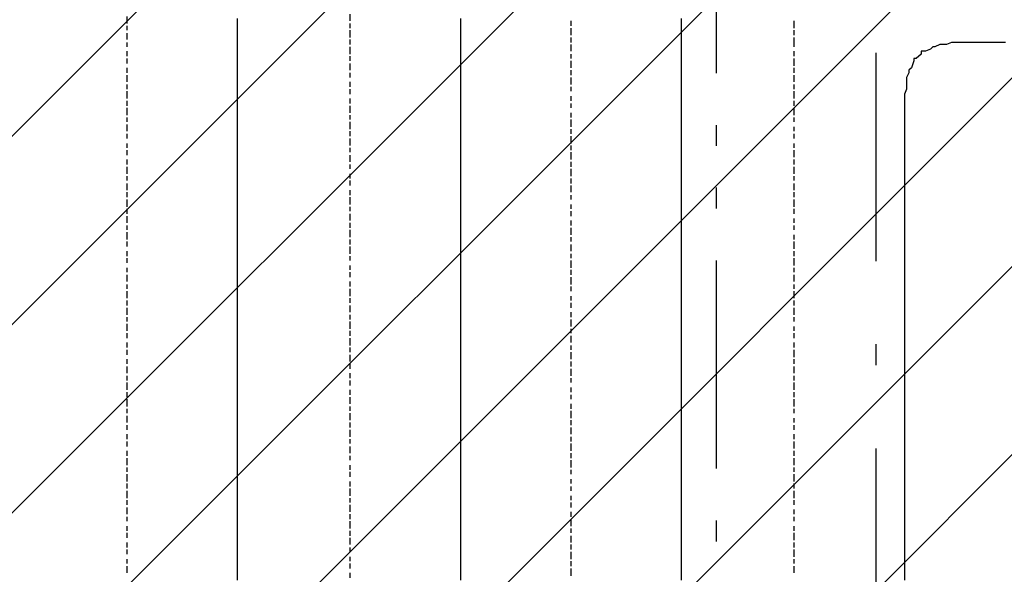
# Model space of a CAD drawing. Extents: x 997 to 109698, y 921 to 94021.
# Tile 560 of 656: x 20443 to 22217, y 54844 to 55844. Entities that reach past the tile are written whole.
import ezdxf

# ---------------------------------------------------------------- set-up
doc = ezdxf.new("R2010")
doc.units = 0
doc.header["$MEASUREMENT"] = 0
for name, color, linetype in [('12', 7, 'CONTINUOUS'), ('28', 7, 'CONTINUOUS'), ('40', 7, 'CONTINUOUS')]:
    doc.layers.add(name, color=color, linetype=linetype)

msp = doc.modelspace()

# ---------------------------------------------------------------- linework, layer by layer
at = {"layer": '12', "color": 1}
for p, q in [((20635.630503, 55849.563401), (20635.630503, 55836.563401)), ((21037.630503, 55853.563401), (21037.630503, 55841.563401)), ((20635.630503, 55832.563401), (20635.630503, 55824.563401)), ((21037.630503, 55836.563401), (21037.630503, 55828.563401)), ((21435.630503, 55841.563401), (21435.630503, 55832.563401)), ((21435.630503, 55828.563401), (21435.630503, 55815.563401)), ((21837.630503, 55841.563401), (21837.630503, 55828.563401)), ((20635.630503, 55819.563401), (20635.630503, 55807.563401)), ((21037.630503, 55824.563401), (21037.630503, 55811.563401)), ((21435.630503, 55811.563401), (21435.630503, 55802.563401)), ((21837.630503, 55824.563401), (21837.630503, 55815.563401)), ((21837.630503, 55811.563401), (21837.630503, 55802.563401)), ((20635.630503, 55802.563401), (20635.630503, 55794.563401)), ((21037.630503, 55807.563401), (21037.630503, 55798.563401)), ((21037.630503, 55794.563401), (21037.630503, 55781.563401)), ((21435.630503, 55798.563401), (21435.630503, 55786.563401)), ((21837.630503, 55802.563401), (21837.630503, 55794.563401)), ((20635.630503, 55786.563401), (20635.630503, 55777.563401)), ((21037.630503, 55777.563401), (21037.630503, 55769.563401)), ((21435.630503, 55781.563401), (21435.630503, 55773.563401)), ((21837.630503, 55786.563401), (21837.630503, 55777.563401)), ((20635.630503, 55773.563401), (20635.630503, 55764.563401)), ((21037.630503, 55764.563401), (21037.630503, 55752.563401)), ((21435.630503, 55769.563401), (21435.630503, 55756.563401)), ((21837.630503, 55773.563401), (21837.630503, 55760.563401)), ((20635.630503, 55756.563401), (20635.630503, 55747.563401)), ((20635.630503, 55743.563401), (20635.630503, 55731.563401)), ((21037.630503, 55747.563401), (21037.630503, 55739.563401)), ((21435.630503, 55752.563401), (21435.630503, 55743.563401)), ((21435.630503, 55739.563401), (21435.630503, 55726.563401)), ((21837.630503, 55756.563401), (21837.630503, 55747.563401)), ((21837.630503, 55743.563401), (21837.630503, 55731.563401)), ((20635.630503, 55726.563401), (20635.630503, 55718.563401)), ((21037.630503, 55731.563401), (21037.630503, 55722.563401)), ((21435.630503, 55722.563401), (21435.630503, 55714.563401)), ((21837.630503, 55726.563401), (21837.630503, 55718.563401)), ((20635.630503, 55714.563401), (20635.630503, 55701.563401)), ((21037.630503, 55718.563401), (21037.630503, 55709.563401)), ((21435.630503, 55705.563401), (21435.630503, 55697.563401)), ((21837.630503, 55714.563401), (21837.630503, 55701.563401)), ((20635.630503, 55697.563401), (20635.630503, 55688.563401)), ((21037.630503, 55701.563401), (21037.630503, 55692.563401)), ((21037.630503, 55688.563401), (21037.630503, 55675.563401)), ((21435.630503, 55692.563401), (21435.630503, 55684.563401)), ((21837.630503, 55697.563401), (21837.630503, 55688.563401)), ((20635.630503, 55684.563401), (20635.630503, 55671.563401)), ((21037.630503, 55671.563401), (21037.630503, 55663.563401)), ((21435.630503, 55675.563401), (21435.630503, 55667.563401)), ((21837.630503, 55684.563401), (21837.630503, 55671.563401)), ((20635.630503, 55667.563401), (20635.630503, 55659.563401)), ((20635.630503, 55654.563401), (20635.630503, 55642.563401)), ((21037.630503, 55659.563401), (21037.630503, 55646.563401)), ((21435.630503, 55663.563401), (21435.630503, 55650.563401)), ((21837.630503, 55667.563401), (21837.630503, 55659.563401)), ((21837.630503, 55650.563401), (21837.630503, 55642.563401)), ((20635.630503, 55637.563401), (20635.630503, 55629.563401)), ((21037.630503, 55642.563401), (21037.630503, 55633.563401)), ((21435.630503, 55646.563401), (21435.630503, 55637.563401)), ((21435.630503, 55633.563401), (21435.630503, 55620.563401)), ((21837.630503, 55637.563401), (21837.630503, 55629.563401)), ((20635.630503, 55620.563401), (20635.630503, 55612.563401)), ((21037.630503, 55629.563401), (21037.630503, 55616.563401)), ((21435.630503, 55616.563401), (21435.630503, 55608.563401)), ((21837.630503, 55620.563401), (21837.630503, 55612.563401)), ((20635.630503, 55608.563401), (20635.630503, 55599.563401)), ((21037.630503, 55612.563401), (21037.630503, 55604.563401)), ((21037.630503, 55599.563401), (21037.630503, 55587.563401)), ((21435.630503, 55604.563401), (21435.630503, 55591.563401)), ((21837.630503, 55608.563401), (21837.630503, 55595.563401)), ((20635.630503, 55591.563401), (20635.630503, 55582.563401)), ((21037.630503, 55582.563401), (21037.630503, 55574.563401)), ((21435.630503, 55587.563401), (21435.630503, 55578.563401)), ((21837.630503, 55591.563401), (21837.630503, 55582.563401)), ((20635.630503, 55578.563401), (20635.630503, 55565.563401)), ((21037.630503, 55565.563401), (21037.630503, 55557.563401)), ((21435.630503, 55574.563401), (21435.630503, 55561.563401)), ((21837.630503, 55578.563401), (21837.630503, 55565.563401)), ((20635.630503, 55561.563401), (20635.630503, 55553.563401)), ((20635.630503, 55548.563401), (20635.630503, 55536.563401)), ((21037.630503, 55553.563401), (21037.630503, 55544.563401)), ((21435.630503, 55557.563401), (21435.630503, 55548.563401)), ((21435.630503, 55544.563401), (21435.630503, 55532.563401)), ((21837.630503, 55561.563401), (21837.630503, 55553.563401)), ((21837.630503, 55548.563401), (21837.630503, 55536.563401)), ((20635.630503, 55532.563401), (20635.630503, 55523.563401)), ((21037.630503, 55536.563401), (21037.630503, 55527.563401)), ((21435.630503, 55527.563401), (21435.630503, 55519.563401)), ((21837.630503, 55532.563401), (21837.630503, 55523.563401)), ((20635.630503, 55519.563401), (20635.630503, 55506.563401)), ((21037.630503, 55523.563401), (21037.630503, 55510.563401)), ((21435.630503, 55510.563401), (21435.630503, 55502.563401)), ((21837.630503, 55519.563401), (21837.630503, 55506.563401)), ((20635.630503, 55502.563401), (20635.630503, 55493.563401)), ((21037.630503, 55506.563401), (21037.630503, 55498.563401)), ((21037.630503, 55493.563401), (21037.630503, 55481.563401)), ((21435.630503, 55498.563401), (21435.630503, 55489.563401)), ((21837.630503, 55502.563401), (21837.630503, 55493.563401)), ((20635.630503, 55489.563401), (20635.630503, 55477.563401)), ((21037.630503, 55477.563401), (21037.630503, 55468.563401)), ((21435.630503, 55481.563401), (21435.630503, 55472.563401)), ((21837.630503, 55485.563401), (21837.630503, 55477.563401)), ((20635.630503, 55472.563401), (20635.630503, 55464.563401)), ((20635.630503, 55460.563401), (20635.630503, 55447.563401)), ((21037.630503, 55464.563401), (21037.630503, 55451.563401)), ((21435.630503, 55468.563401), (21435.630503, 55455.563401)), ((21837.630503, 55472.563401), (21837.630503, 55464.563401)), ((21837.630503, 55455.563401), (21837.630503, 55447.563401)), ((20635.630503, 55443.563401), (20635.630503, 55434.563401)), ((21037.630503, 55447.563401), (21037.630503, 55438.563401)), ((21435.630503, 55451.563401), (21435.630503, 55443.563401)), ((21435.630503, 55438.563401), (21435.630503, 55426.563401)), ((21837.630503, 55443.563401), (21837.630503, 55430.563401)), ((20635.630503, 55426.563401), (20635.630503, 55417.563401)), ((21037.630503, 55434.563401), (21037.630503, 55421.563401)), ((21435.630503, 55421.563401), (21435.630503, 55413.563401)), ((21837.630503, 55426.563401), (21837.630503, 55417.563401)), ((20635.630503, 55413.563401), (20635.630503, 55405.563401)), ((21037.630503, 55417.563401), (21037.630503, 55409.563401)), ((21435.630503, 55409.563401), (21435.630503, 55396.563401)), ((21837.630503, 55413.563401), (21837.630503, 55400.563401)), ((20635.630503, 55396.563401), (20635.630503, 55388.563401)), ((21037.630503, 55400.563401), (21037.630503, 55392.563401)), ((21037.630503, 55388.563401), (21037.630503, 55379.563401)), ((21435.630503, 55392.563401), (21435.630503, 55383.563401)), ((21837.630503, 55396.563401), (21837.630503, 55388.563401)), ((20635.630503, 55383.563401), (20635.630503, 55371.563401)), ((20635.630503, 55366.563401), (20635.630503, 55358.563401)), ((21037.630503, 55371.563401), (21037.630503, 55362.563401)), ((21435.630503, 55379.563401), (21435.630503, 55366.563401)), ((21837.630503, 55383.563401), (21837.630503, 55371.563401)), ((21837.630503, 55366.563401), (21837.630503, 55358.563401)), ((20635.630503, 55354.563401), (20635.630503, 55341.563401)), ((21037.630503, 55358.563401), (21037.630503, 55345.563401)), ((21435.630503, 55362.563401), (21435.630503, 55354.563401)), ((21837.630503, 55354.563401), (21837.630503, 55341.563401)), ((20635.630503, 55337.563401), (20635.630503, 55328.563401)), ((21037.630503, 55341.563401), (21037.630503, 55333.563401)), ((21435.630503, 55345.563401), (21435.630503, 55337.563401)), ((21435.630503, 55333.563401), (21435.630503, 55324.563401)), ((21837.630503, 55337.563401), (21837.630503, 55328.563401)), ((20635.630503, 55324.563401), (20635.630503, 55311.563401)), ((21037.630503, 55328.563401), (21037.630503, 55316.563401)), ((21435.630503, 55316.563401), (21435.630503, 55307.563401)), ((21837.630503, 55324.563401), (21837.630503, 55311.563401)), ((20635.630503, 55307.563401), (20635.630503, 55299.563401)), ((21037.630503, 55311.563401), (21037.630503, 55303.563401)), ((21037.630503, 55299.563401), (21037.630503, 55286.563401)), ((21435.630503, 55303.563401), (21435.630503, 55290.563401)), ((21837.630503, 55307.563401), (21837.630503, 55299.563401)), ((20635.630503, 55295.563401), (20635.630503, 55282.563401)), ((20635.630503, 55278.563401), (20635.630503, 55269.563401)), ((21037.630503, 55282.563401), (21037.630503, 55273.563401)), ((21435.630503, 55286.563401), (21435.630503, 55278.563401)), ((21837.630503, 55290.563401), (21837.630503, 55282.563401)), ((21837.630503, 55278.563401), (21837.630503, 55269.563401)), ((20635.630503, 55261.563401), (20635.630503, 55252.563401)), ((21037.630503, 55269.563401), (21037.630503, 55256.563401)), ((21435.630503, 55273.563401), (21435.630503, 55261.563401)), ((21837.630503, 55261.563401), (21837.630503, 55252.563401)), ((20635.630503, 55248.563401), (20635.630503, 55239.563401)), ((21037.630503, 55252.563401), (21037.630503, 55244.563401)), ((21435.630503, 55256.563401), (21435.630503, 55248.563401)), ((21435.630503, 55244.563401), (21435.630503, 55231.563401)), ((21837.630503, 55248.563401), (21837.630503, 55235.563401)), ((20635.630503, 55231.563401), (20635.630503, 55223.563401)), ((21037.630503, 55239.563401), (21037.630503, 55227.563401)), ((21435.630503, 55227.563401), (21435.630503, 55218.563401)), ((21837.630503, 55231.563401), (21837.630503, 55223.563401)), ((20635.630503, 55218.563401), (20635.630503, 55206.563401)), ((21037.630503, 55223.563401), (21037.630503, 55214.563401)), ((21435.630503, 55214.563401), (21435.630503, 55201.563401)), ((21837.630503, 55218.563401), (21837.630503, 55206.563401)), ((20635.630503, 55201.563401), (20635.630503, 55193.563401)), ((20635.630503, 55189.563401), (20635.630503, 55176.563401)), ((21037.630503, 55206.563401), (21037.630503, 55197.563401)), ((21037.630503, 55193.563401), (21037.630503, 55184.563401)), ((21435.630503, 55197.563401), (21435.630503, 55189.563401)), ((21837.630503, 55201.563401), (21837.630503, 55193.563401)), ((21837.630503, 55189.563401), (21837.630503, 55176.563401)), ((20635.630503, 55172.563401), (20635.630503, 55163.563401)), ((21037.630503, 55176.563401), (21037.630503, 55167.563401)), ((21435.630503, 55180.563401), (21435.630503, 55172.563401)), ((21837.630503, 55172.563401), (21837.630503, 55163.563401)), ((20635.630503, 55159.563401), (20635.630503, 55146.563401)), ((21037.630503, 55163.563401), (21037.630503, 55151.563401)), ((21435.630503, 55167.563401), (21435.630503, 55159.563401)), ((21837.630503, 55159.563401), (21837.630503, 55146.563401)), ((20635.630503, 55142.563401), (20635.630503, 55134.563401)), ((21037.630503, 55146.563401), (21037.630503, 55138.563401)), ((21435.630503, 55151.563401), (21435.630503, 55142.563401)), ((21435.630503, 55138.563401), (21435.630503, 55125.563401)), ((21837.630503, 55142.563401), (21837.630503, 55134.563401)), ((20635.630503, 55129.563401), (20635.630503, 55117.563401)), ((21037.630503, 55134.563401), (21037.630503, 55121.563401)), ((21435.630503, 55121.563401), (21435.630503, 55112.563401)), ((21837.630503, 55125.563401), (21837.630503, 55117.563401)), ((20635.630503, 55112.563401), (20635.630503, 55104.563401)), ((21037.630503, 55117.563401), (21037.630503, 55108.563401)), ((21037.630503, 55104.563401), (21037.630503, 55091.563401)), ((21435.630503, 55108.563401), (21435.630503, 55096.563401)), ((21837.630503, 55112.563401), (21837.630503, 55104.563401)), ((20635.630503, 55096.563401), (20635.630503, 55087.563401)), ((20635.630503, 55083.563401), (20635.630503, 55074.563401)), ((21037.630503, 55087.563401), (21037.630503, 55079.563401)), ((21435.630503, 55091.563401), (21435.630503, 55083.563401)), ((21837.630503, 55096.563401), (21837.630503, 55087.563401)), ((21837.630503, 55083.563401), (21837.630503, 55070.563401)), ((20635.630503, 55066.563401), (20635.630503, 55057.563401)), ((21037.630503, 55074.563401), (21037.630503, 55062.563401)), ((21435.630503, 55079.563401), (21435.630503, 55066.563401)), ((21837.630503, 55066.563401), (21837.630503, 55057.563401)), ((20635.630503, 55053.563401), (20635.630503, 55040.563401)), ((21037.630503, 55057.563401), (21037.630503, 55049.563401)), ((21435.630503, 55062.563401), (21435.630503, 55053.563401)), ((21435.630503, 55049.563401), (21435.630503, 55036.563401)), ((21837.630503, 55053.563401), (21837.630503, 55040.563401)), ((20635.630503, 55036.563401), (20635.630503, 55028.563401)), ((21037.630503, 55040.563401), (21037.630503, 55032.563401)), ((21435.630503, 55032.563401), (21435.630503, 55024.563401)), ((21837.630503, 55036.563401), (21837.630503, 55028.563401)), ((20635.630503, 55024.563401), (20635.630503, 55011.563401)), ((21037.630503, 55028.563401), (21037.630503, 55019.563401)), ((21435.630503, 55015.563401), (21435.630503, 55007.563401)), ((21837.630503, 55024.563401), (21837.630503, 55011.563401)), ((20635.630503, 55007.563401), (20635.630503, 54998.563401)), ((20635.630503, 54994.563401), (20635.630503, 54981.563401)), ((21037.630503, 55011.563401), (21037.630503, 55002.563401)), ((21037.630503, 54998.563401), (21037.630503, 54985.563401)), ((21435.630503, 55002.563401), (21435.630503, 54994.563401)), ((21837.630503, 55007.563401), (21837.630503, 54998.563401)), ((21837.630503, 54994.563401), (21837.630503, 54981.563401)), ((20635.630503, 54977.563401), (20635.630503, 54969.563401)), ((21037.630503, 54981.563401), (21037.630503, 54973.563401)), ((21435.630503, 54985.563401), (21435.630503, 54977.563401)), ((21837.630503, 54977.563401), (21837.630503, 54969.563401)), ((20635.630503, 54964.563401), (20635.630503, 54952.563401)), ((21037.630503, 54969.563401), (21037.630503, 54956.563401)), ((21435.630503, 54973.563401), (21435.630503, 54964.563401)), ((21837.630503, 54960.563401), (21837.630503, 54952.563401)), ((20635.630503, 54947.563401), (20635.630503, 54939.563401)), ((21037.630503, 54952.563401), (21037.630503, 54943.563401)), ((21435.630503, 54956.563401), (21435.630503, 54947.563401)), ((21435.630503, 54943.563401), (21435.630503, 54930.563401)), ((21837.630503, 54947.563401), (21837.630503, 54939.563401)), ((20635.630503, 54930.563401), (20635.630503, 54922.563401)), ((21037.630503, 54939.563401), (21037.630503, 54926.563401)), ((21435.630503, 54926.563401), (21435.630503, 54918.563401)), ((21837.630503, 54930.563401), (21837.630503, 54922.563401)), ((20635.630503, 54918.563401), (20635.630503, 54909.563401)), ((21037.630503, 54922.563401), (21037.630503, 54913.563401)), ((21037.630503, 54909.563401), (21037.630503, 54897.563401)), ((21435.630503, 54913.563401), (21435.630503, 54901.563401)), ((21837.630503, 54918.563401), (21837.630503, 54905.563401)), ((20635.630503, 54901.563401), (20635.630503, 54892.563401)), ((20635.630503, 54888.563401), (20635.630503, 54880.563401)), ((21037.630503, 54892.563401), (21037.630503, 54884.563401)), ((21435.630503, 54897.563401), (21435.630503, 54888.563401)), ((21837.630503, 54901.563401), (21837.630503, 54892.563401)), ((21837.630503, 54888.563401), (21837.630503, 54875.563401)), ((20635.630503, 54871.563401), (20635.630503, 54863.563401)), ((21037.630503, 54875.563401), (21037.630503, 54867.563401)), ((21435.630503, 54884.563401), (21435.630503, 54871.563401)), ((21837.630503, 54871.563401), (21837.630503, 54863.563401)), ((20635.630503, 54858.563401), (20635.630503, 54846.563401)), ((21037.630503, 54863.563401), (21037.630503, 54854.563401)), ((21435.630503, 54867.563401), (21435.630503, 54858.563401)), ((21435.630503, 54854.563401), (21435.630503, 54841.563401)), ((21837.630503, 54858.563401), (21837.630503, 54846.563401)), ((21037.630503, 54846.563401), (21037.630503, 54837.563401))]:
    msp.add_line(p, q, dxfattribs=at)
at = {"layer": '12', "color": 5}
for p, q in [((20834.630503, 55845.563401), (20834.630503, 55836.563401)), ((21236.630503, 55845.563401), (21236.630503, 55836.563401)), ((21634.630503, 55845.563401), (21634.630503, 55836.563401)), ((20834.630503, 55836.563401), (20834.630503, 55824.563401)), ((21236.630503, 55836.563401), (21236.630503, 55824.563401)), ((21634.630503, 55836.563401), (21634.630503, 55824.563401)), ((20834.630503, 55824.563401), (20834.630503, 55815.563401)), ((20834.630503, 55815.563401), (20834.630503, 55807.563401)), ((21236.630503, 55824.563401), (21236.630503, 55815.563401)), ((21236.630503, 55815.563401), (21236.630503, 55807.563401)), ((21634.630503, 55824.563401), (21634.630503, 55815.563401)), ((21634.630503, 55815.563401), (21634.630503, 55802.563401)), ((20834.630503, 55807.563401), (20834.630503, 55794.563401)), ((20834.630503, 55794.563401), (20834.630503, 55786.563401)), ((21236.630503, 55807.563401), (21236.630503, 55794.563401)), ((21236.630503, 55794.563401), (21236.630503, 55786.563401)), ((21634.630503, 55802.563401), (21634.630503, 55794.563401)), ((21634.630503, 55794.563401), (21634.630503, 55786.563401)), ((22100.630503, 55798.563401), (22091.630503, 55794.563401)), ((22112.630503, 55798.563401), (22100.630503, 55798.563401)), ((22121.630503, 55802.563401), (22112.630503, 55798.563401)), ((22129.630503, 55802.563401), (22121.630503, 55802.563401)), ((22142.630503, 55802.563401), (22129.630503, 55802.563401)), ((22150.630503, 55802.563401), (22142.630503, 55802.563401)), ((22159.630503, 55802.563401), (22150.630503, 55802.563401)), ((22171.630503, 55802.563401), (22159.630503, 55802.563401)), ((22180.630503, 55802.563401), (22171.630503, 55802.563401)), ((22188.630503, 55802.563401), (22180.630503, 55802.563401)), ((22201.630503, 55802.563401), (22188.630503, 55802.563401)), ((22210.630503, 55802.563401), (22201.630503, 55802.563401)), ((22218.630503, 55802.563401), (22210.630503, 55802.563401)), ((20834.630503, 55786.563401), (20834.630503, 55773.563401)), ((21236.630503, 55786.563401), (21236.630503, 55773.563401)), ((21634.630503, 55786.563401), (21634.630503, 55773.563401)), ((22066.630503, 55781.563401), (22057.630503, 55773.563401)), ((22083.630503, 55790.563401), (22074.630503, 55786.563401)), ((20834.630503, 55773.563401), (20834.630503, 55764.563401)), ((20834.630503, 55764.563401), (20834.630503, 55756.563401)), ((21236.630503, 55773.563401), (21236.630503, 55764.563401)), ((21236.630503, 55764.563401), (21236.630503, 55756.563401)), ((21634.630503, 55773.563401), (21634.630503, 55764.563401)), ((21634.630503, 55764.563401), (21634.630503, 55756.563401)), ((22053.630503, 55769.563401), (22049.630503, 55756.563401)), ((20834.630503, 55756.563401), (20834.630503, 55743.563401)), ((20834.630503, 55743.563401), (20834.630503, 55735.563401)), ((21236.630503, 55756.563401), (21236.630503, 55743.563401)), ((21236.630503, 55743.563401), (21236.630503, 55735.563401)), ((21634.630503, 55756.563401), (21634.630503, 55743.563401)), ((21634.630503, 55743.563401), (21634.630503, 55735.563401)), ((22044.630503, 55747.563401), (22040.630503, 55739.563401)), ((22040.630503, 55739.563401), (22040.630503, 55731.563401)), ((20834.630503, 55735.563401), (20834.630503, 55726.563401)), ((20834.630503, 55726.563401), (20834.630503, 55714.563401)), ((21236.630503, 55735.563401), (21236.630503, 55726.563401)), ((21236.630503, 55726.563401), (21236.630503, 55714.563401)), ((21634.630503, 55735.563401), (21634.630503, 55726.563401)), ((21634.630503, 55726.563401), (21634.630503, 55714.563401)), ((22040.630503, 55731.563401), (22040.630503, 55718.563401)), ((20834.630503, 55714.563401), (20834.630503, 55705.563401)), ((20834.630503, 55705.563401), (20834.630503, 55697.563401)), ((21236.630503, 55714.563401), (21236.630503, 55705.563401)), ((21236.630503, 55705.563401), (21236.630503, 55697.563401)), ((21634.630503, 55714.563401), (21634.630503, 55705.563401)), ((21634.630503, 55705.563401), (21634.630503, 55697.563401)), ((22040.630503, 55718.563401), (22036.630503, 55709.563401)), ((22036.630503, 55709.563401), (22036.630503, 55701.563401)), ((20834.630503, 55697.563401), (20834.630503, 55684.563401)), ((21236.630503, 55697.563401), (21236.630503, 55684.563401)), ((21634.630503, 55697.563401), (21634.630503, 55684.563401)), ((22036.630503, 55701.563401), (22036.630503, 55688.563401)), ((22036.630503, 55688.563401), (22036.630503, 55680.563401)), ((20834.630503, 55684.563401), (20834.630503, 55675.563401)), ((20834.630503, 55675.563401), (20834.630503, 55667.563401)), ((21236.630503, 55684.563401), (21236.630503, 55675.563401)), ((21236.630503, 55675.563401), (21236.630503, 55663.563401)), ((21634.630503, 55684.563401), (21634.630503, 55675.563401)), ((21634.630503, 55675.563401), (21634.630503, 55663.563401)), ((22036.630503, 55680.563401), (22036.630503, 55667.563401)), ((20834.630503, 55667.563401), (20834.630503, 55654.563401)), ((20834.630503, 55654.563401), (20834.630503, 55646.563401)), ((21236.630503, 55663.563401), (21236.630503, 55654.563401)), ((21236.630503, 55654.563401), (21236.630503, 55646.563401)), ((21634.630503, 55663.563401), (21634.630503, 55654.563401)), ((21634.630503, 55654.563401), (21634.630503, 55646.563401)), ((22036.630503, 55667.563401), (22036.630503, 55659.563401)), ((22036.630503, 55659.563401), (22036.630503, 55650.563401)), ((22036.630503, 55650.563401), (22036.630503, 55637.563401)), ((20834.630503, 55646.563401), (20834.630503, 55633.563401)), ((20834.630503, 55633.563401), (20834.630503, 55625.563401)), ((21236.630503, 55646.563401), (21236.630503, 55633.563401)), ((21236.630503, 55633.563401), (21236.630503, 55625.563401)), ((21634.630503, 55646.563401), (21634.630503, 55633.563401)), ((21634.630503, 55633.563401), (21634.630503, 55625.563401)), ((22036.630503, 55637.563401), (22036.630503, 55629.563401)), ((20834.630503, 55625.563401), (20834.630503, 55616.563401)), ((20834.630503, 55616.563401), (20834.630503, 55604.563401)), ((21236.630503, 55625.563401), (21236.630503, 55616.563401)), ((21236.630503, 55616.563401), (21236.630503, 55604.563401)), ((21634.630503, 55625.563401), (21634.630503, 55616.563401)), ((21634.630503, 55616.563401), (21634.630503, 55604.563401)), ((22036.630503, 55629.563401), (22036.630503, 55620.563401)), ((22036.630503, 55620.563401), (22036.630503, 55608.563401)), ((20834.630503, 55604.563401), (20834.630503, 55595.563401)), ((21236.630503, 55604.563401), (21236.630503, 55595.563401)), ((21634.630503, 55604.563401), (21634.630503, 55595.563401)), ((22036.630503, 55608.563401), (22036.630503, 55604.563401)), ((22036.630503, 55604.563401), (22036.630503, 55595.563401)), ((20834.630503, 55595.563401), (20834.630503, 55587.563401)), ((20834.630503, 55587.563401), (20834.630503, 55574.563401)), ((21236.630503, 55595.563401), (21236.630503, 55587.563401)), ((21236.630503, 55587.563401), (21236.630503, 55574.563401)), ((21634.630503, 55595.563401), (21634.630503, 55587.563401)), ((21634.630503, 55587.563401), (21634.630503, 55574.563401)), ((22036.630503, 55595.563401), (22036.630503, 55582.563401)), ((22036.630503, 55582.563401), (22036.630503, 55574.563401)), ((20834.630503, 55574.563401), (20834.630503, 55565.563401)), ((20834.630503, 55565.563401), (20834.630503, 55557.563401)), ((21236.630503, 55574.563401), (21236.630503, 55565.563401)), ((21236.630503, 55565.563401), (21236.630503, 55553.563401)), ((21634.630503, 55574.563401), (21634.630503, 55565.563401)), ((21634.630503, 55565.563401), (21634.630503, 55553.563401)), ((22036.630503, 55574.563401), (22036.630503, 55565.563401)), ((22036.630503, 55565.563401), (22036.630503, 55553.563401)), ((20834.630503, 55557.563401), (20834.630503, 55544.563401)), ((20834.630503, 55544.563401), (20834.630503, 55536.563401)), ((21236.630503, 55553.563401), (21236.630503, 55544.563401)), ((21236.630503, 55544.563401), (21236.630503, 55536.563401)), ((21634.630503, 55553.563401), (21634.630503, 55544.563401)), ((21634.630503, 55544.563401), (21634.630503, 55536.563401)), ((22036.630503, 55553.563401), (22036.630503, 55544.563401)), ((22036.630503, 55544.563401), (22036.630503, 55536.563401)), ((20834.630503, 55536.563401), (20834.630503, 55523.563401)), ((21236.630503, 55536.563401), (21236.630503, 55523.563401)), ((21634.630503, 55536.563401), (21634.630503, 55523.563401)), ((22036.630503, 55536.563401), (22036.630503, 55523.563401)), ((20834.630503, 55523.563401), (20834.630503, 55515.563401)), ((20834.630503, 55515.563401), (20834.630503, 55506.563401)), ((21236.630503, 55523.563401), (21236.630503, 55515.563401)), ((21236.630503, 55515.563401), (21236.630503, 55506.563401)), ((21634.630503, 55523.563401), (21634.630503, 55515.563401)), ((21634.630503, 55515.563401), (21634.630503, 55506.563401)), ((22036.630503, 55523.563401), (22036.630503, 55515.563401)), ((22036.630503, 55515.563401), (22036.630503, 55506.563401)), ((20834.630503, 55506.563401), (20834.630503, 55493.563401)), ((20834.630503, 55493.563401), (20834.630503, 55485.563401)), ((21236.630503, 55506.563401), (21236.630503, 55493.563401)), ((21236.630503, 55493.563401), (21236.630503, 55485.563401)), ((21634.630503, 55506.563401), (21634.630503, 55493.563401)), ((21634.630503, 55493.563401), (21634.630503, 55485.563401)), ((22036.630503, 55506.563401), (22036.630503, 55493.563401)), ((22036.630503, 55493.563401), (22036.630503, 55485.563401)), ((20834.630503, 55485.563401), (20834.630503, 55477.563401)), ((20834.630503, 55477.563401), (20834.630503, 55464.563401)), ((21236.630503, 55485.563401), (21236.630503, 55477.563401)), ((21236.630503, 55477.563401), (21236.630503, 55464.563401)), ((21634.630503, 55485.563401), (21634.630503, 55477.563401)), ((21634.630503, 55477.563401), (21634.630503, 55464.563401)), ((22036.630503, 55485.563401), (22036.630503, 55477.563401)), ((22036.630503, 55477.563401), (22036.630503, 55464.563401)), ((20834.630503, 55464.563401), (20834.630503, 55455.563401)), ((20834.630503, 55455.563401), (20834.630503, 55447.563401)), ((21236.630503, 55464.563401), (21236.630503, 55455.563401)), ((21236.630503, 55455.563401), (21236.630503, 55443.563401)), ((21634.630503, 55464.563401), (21634.630503, 55455.563401)), ((21634.630503, 55455.563401), (21634.630503, 55443.563401)), ((22036.630503, 55464.563401), (22036.630503, 55455.563401)), ((22036.630503, 55455.563401), (22036.630503, 55443.563401)), ((20834.630503, 55447.563401), (20834.630503, 55434.563401)), ((21236.630503, 55443.563401), (21236.630503, 55434.563401)), ((21634.630503, 55443.563401), (21634.630503, 55434.563401)), ((22036.630503, 55443.563401), (22036.630503, 55434.563401)), ((20834.630503, 55434.563401), (20834.630503, 55426.563401)), ((20834.630503, 55426.563401), (20834.630503, 55413.563401)), ((21236.630503, 55434.563401), (21236.630503, 55426.563401)), ((21236.630503, 55426.563401), (21236.630503, 55413.563401)), ((21634.630503, 55434.563401), (21634.630503, 55426.563401)), ((21634.630503, 55426.563401), (21634.630503, 55413.563401)), ((22036.630503, 55434.563401), (22036.630503, 55426.563401)), ((22036.630503, 55426.563401), (22036.630503, 55413.563401)), ((20834.630503, 55413.563401), (20834.630503, 55405.563401)), ((20834.630503, 55405.563401), (20834.630503, 55396.563401)), ((21236.630503, 55413.563401), (21236.630503, 55405.563401)), ((21236.630503, 55405.563401), (21236.630503, 55396.563401)), ((21634.630503, 55413.563401), (21634.630503, 55405.563401)), ((21634.630503, 55405.563401), (21634.630503, 55396.563401)), ((22036.630503, 55413.563401), (22036.630503, 55405.563401)), ((22036.630503, 55405.563401), (22036.630503, 55396.563401)), ((20834.630503, 55396.563401), (20834.630503, 55383.563401)), ((21236.630503, 55396.563401), (21236.630503, 55383.563401)), ((21634.630503, 55396.563401), (21634.630503, 55383.563401)), ((22036.630503, 55396.563401), (22036.630503, 55383.563401)), ((20834.630503, 55383.563401), (20834.630503, 55375.563401)), ((20834.630503, 55375.563401), (20834.630503, 55366.563401)), ((20834.630503, 55366.563401), (20834.630503, 55354.563401)), ((21236.630503, 55383.563401), (21236.630503, 55375.563401)), ((21236.630503, 55375.563401), (21236.630503, 55366.563401)), ((21236.630503, 55366.563401), (21236.630503, 55354.563401)), ((21634.630503, 55383.563401), (21634.630503, 55375.563401)), ((21634.630503, 55375.563401), (21634.630503, 55366.563401)), ((21634.630503, 55366.563401), (21634.630503, 55354.563401)), ((22036.630503, 55383.563401), (22036.630503, 55375.563401)), ((22036.630503, 55375.563401), (22036.630503, 55366.563401)), ((22036.630503, 55366.563401), (22036.630503, 55354.563401)), ((20834.630503, 55354.563401), (20834.630503, 55345.563401)), ((21236.630503, 55354.563401), (21236.630503, 55345.563401)), ((21634.630503, 55354.563401), (21634.630503, 55345.563401)), ((22036.630503, 55354.563401), (22036.630503, 55345.563401)), ((20834.630503, 55345.563401), (20834.630503, 55337.563401)), ((20834.630503, 55337.563401), (20834.630503, 55324.563401)), ((21236.630503, 55345.563401), (21236.630503, 55337.563401)), ((21236.630503, 55337.563401), (21236.630503, 55324.563401)), ((21634.630503, 55345.563401), (21634.630503, 55333.563401)), ((21634.630503, 55333.563401), (21634.630503, 55324.563401)), ((22036.630503, 55345.563401), (22036.630503, 55333.563401)), ((22036.630503, 55333.563401), (22036.630503, 55324.563401)), ((20834.630503, 55324.563401), (20834.630503, 55316.563401)), ((20834.630503, 55316.563401), (20834.630503, 55303.563401)), ((21236.630503, 55324.563401), (21236.630503, 55316.563401)), ((21236.630503, 55316.563401), (21236.630503, 55303.563401)), ((21634.630503, 55324.563401), (21634.630503, 55316.563401)), ((21634.630503, 55316.563401), (21634.630503, 55303.563401)), ((22036.630503, 55324.563401), (22036.630503, 55316.563401)), ((22036.630503, 55316.563401), (22036.630503, 55303.563401)), ((20834.630503, 55303.563401), (20834.630503, 55295.563401)), ((21236.630503, 55303.563401), (21236.630503, 55295.563401)), ((21634.630503, 55303.563401), (21634.630503, 55295.563401)), ((22036.630503, 55303.563401), (22036.630503, 55295.563401)), ((20834.630503, 55295.563401), (20834.630503, 55286.563401)), ((20834.630503, 55286.563401), (20834.630503, 55273.563401)), ((21236.630503, 55295.563401), (21236.630503, 55286.563401)), ((21236.630503, 55286.563401), (21236.630503, 55273.563401)), ((21634.630503, 55295.563401), (21634.630503, 55286.563401)), ((21634.630503, 55286.563401), (21634.630503, 55273.563401)), ((22036.630503, 55295.563401), (22036.630503, 55286.563401)), ((22036.630503, 55286.563401), (22036.630503, 55273.563401)), ((20834.630503, 55273.563401), (20834.630503, 55265.563401)), ((20834.630503, 55265.563401), (20834.630503, 55256.563401)), ((21236.630503, 55273.563401), (21236.630503, 55265.563401)), ((21236.630503, 55265.563401), (21236.630503, 55256.563401)), ((21634.630503, 55273.563401), (21634.630503, 55265.563401)), ((21634.630503, 55265.563401), (21634.630503, 55256.563401)), ((22036.630503, 55273.563401), (22036.630503, 55265.563401)), ((22036.630503, 55265.563401), (22036.630503, 55256.563401)), ((20834.630503, 55256.563401), (20834.630503, 55244.563401)), ((20834.630503, 55244.563401), (20834.630503, 55235.563401)), ((21236.630503, 55256.563401), (21236.630503, 55244.563401)), ((21236.630503, 55244.563401), (21236.630503, 55235.563401)), ((21634.630503, 55256.563401), (21634.630503, 55244.563401)), ((21634.630503, 55244.563401), (21634.630503, 55235.563401)), ((22036.630503, 55256.563401), (22036.630503, 55244.563401)), ((22036.630503, 55244.563401), (22036.630503, 55235.563401)), ((20834.630503, 55235.563401), (20834.630503, 55227.563401)), ((20834.630503, 55227.563401), (20834.630503, 55214.563401)), ((21236.630503, 55235.563401), (21236.630503, 55227.563401)), ((21236.630503, 55227.563401), (21236.630503, 55214.563401)), ((21634.630503, 55235.563401), (21634.630503, 55223.563401)), ((22036.630503, 55235.563401), (22036.630503, 55223.563401)), ((20834.630503, 55214.563401), (20834.630503, 55206.563401)), ((21236.630503, 55214.563401), (21236.630503, 55206.563401)), ((21634.630503, 55223.563401), (21634.630503, 55214.563401)), ((21634.630503, 55214.563401), (21634.630503, 55206.563401)), ((22036.630503, 55223.563401), (22036.630503, 55214.563401)), ((22036.630503, 55214.563401), (22036.630503, 55206.563401)), ((20834.630503, 55206.563401), (20834.630503, 55193.563401)), ((20834.630503, 55193.563401), (20834.630503, 55184.563401)), ((21236.630503, 55206.563401), (21236.630503, 55193.563401)), ((21236.630503, 55193.563401), (21236.630503, 55184.563401)), ((21634.630503, 55206.563401), (21634.630503, 55193.563401)), ((21634.630503, 55193.563401), (21634.630503, 55184.563401)), ((22036.630503, 55206.563401), (22036.630503, 55193.563401)), ((22036.630503, 55193.563401), (22036.630503, 55184.563401)), ((20834.630503, 55184.563401), (20834.630503, 55176.563401)), ((20834.630503, 55176.563401), (20834.630503, 55163.563401)), ((21236.630503, 55184.563401), (21236.630503, 55176.563401)), ((21236.630503, 55176.563401), (21236.630503, 55163.563401)), ((21634.630503, 55184.563401), (21634.630503, 55176.563401)), ((21634.630503, 55176.563401), (21634.630503, 55163.563401)), ((22036.630503, 55184.563401), (22036.630503, 55176.563401)), ((22036.630503, 55176.563401), (22036.630503, 55163.563401)), ((20834.630503, 55163.563401), (20834.630503, 55155.563401)), ((20834.630503, 55155.563401), (20834.630503, 55146.563401)), ((21236.630503, 55163.563401), (21236.630503, 55155.563401)), ((21236.630503, 55155.563401), (21236.630503, 55146.563401)), ((21634.630503, 55163.563401), (21634.630503, 55155.563401)), ((21634.630503, 55155.563401), (21634.630503, 55146.563401)), ((22036.630503, 55163.563401), (22036.630503, 55155.563401)), ((22036.630503, 55155.563401), (22036.630503, 55146.563401)), ((20834.630503, 55146.563401), (20834.630503, 55134.563401)), ((21236.630503, 55146.563401), (21236.630503, 55134.563401)), ((21634.630503, 55146.563401), (21634.630503, 55134.563401)), ((22036.630503, 55146.563401), (22036.630503, 55134.563401)), ((20834.630503, 55134.563401), (20834.630503, 55125.563401)), ((20834.630503, 55125.563401), (20834.630503, 55117.563401)), ((21236.630503, 55134.563401), (21236.630503, 55125.563401)), ((21236.630503, 55125.563401), (21236.630503, 55117.563401)), ((21634.630503, 55134.563401), (21634.630503, 55125.563401)), ((21634.630503, 55125.563401), (21634.630503, 55117.563401)), ((22036.630503, 55134.563401), (22036.630503, 55125.563401)), ((22036.630503, 55125.563401), (22036.630503, 55112.563401)), ((20834.630503, 55117.563401), (20834.630503, 55104.563401)), ((20834.630503, 55104.563401), (20834.630503, 55096.563401)), ((21236.630503, 55117.563401), (21236.630503, 55104.563401)), ((21236.630503, 55104.563401), (21236.630503, 55096.563401)), ((21634.630503, 55117.563401), (21634.630503, 55104.563401)), ((21634.630503, 55104.563401), (21634.630503, 55096.563401)), ((22036.630503, 55112.563401), (22036.630503, 55104.563401)), ((22036.630503, 55104.563401), (22036.630503, 55096.563401)), ((20834.630503, 55096.563401), (20834.630503, 55087.563401)), ((20834.630503, 55087.563401), (20834.630503, 55074.563401)), ((21236.630503, 55096.563401), (21236.630503, 55083.563401)), ((21236.630503, 55083.563401), (21236.630503, 55074.563401)), ((21634.630503, 55096.563401), (21634.630503, 55083.563401)), ((21634.630503, 55083.563401), (21634.630503, 55074.563401)), ((22036.630503, 55096.563401), (22036.630503, 55083.563401)), ((22036.630503, 55083.563401), (22036.630503, 55074.563401)), ((20834.630503, 55074.563401), (20834.630503, 55066.563401)), ((20834.630503, 55066.563401), (20834.630503, 55053.563401)), ((21236.630503, 55074.563401), (21236.630503, 55066.563401)), ((21236.630503, 55066.563401), (21236.630503, 55053.563401)), ((21634.630503, 55074.563401), (21634.630503, 55066.563401)), ((21634.630503, 55066.563401), (21634.630503, 55053.563401)), ((22036.630503, 55074.563401), (22036.630503, 55066.563401)), ((22036.630503, 55066.563401), (22036.630503, 55053.563401)), ((20834.630503, 55053.563401), (20834.630503, 55045.563401)), ((21236.630503, 55053.563401), (21236.630503, 55045.563401)), ((21634.630503, 55053.563401), (21634.630503, 55045.563401)), ((22036.630503, 55053.563401), (22036.630503, 55045.563401)), ((20834.630503, 55045.563401), (20834.630503, 55036.563401)), ((20834.630503, 55036.563401), (20834.630503, 55024.563401)), ((21236.630503, 55045.563401), (21236.630503, 55036.563401)), ((21236.630503, 55036.563401), (21236.630503, 55024.563401)), ((21634.630503, 55045.563401), (21634.630503, 55036.563401)), ((21634.630503, 55036.563401), (21634.630503, 55024.563401)), ((22036.630503, 55045.563401), (22036.630503, 55036.563401)), ((22036.630503, 55036.563401), (22036.630503, 55024.563401)), ((20834.630503, 55024.563401), (20834.630503, 55015.563401)), ((20834.630503, 55015.563401), (20834.630503, 55007.563401)), ((21236.630503, 55024.563401), (21236.630503, 55015.563401)), ((21236.630503, 55015.563401), (21236.630503, 55007.563401)), ((21634.630503, 55024.563401), (21634.630503, 55015.563401)), ((21634.630503, 55015.563401), (21634.630503, 55007.563401)), ((22036.630503, 55024.563401), (22036.630503, 55015.563401)), ((22036.630503, 55015.563401), (22036.630503, 55002.563401)), ((20834.630503, 55007.563401), (20834.630503, 54994.563401)), ((20834.630503, 54994.563401), (20834.630503, 54985.563401)), ((21236.630503, 55007.563401), (21236.630503, 54994.563401)), ((21236.630503, 54994.563401), (21236.630503, 54985.563401)), ((21634.630503, 55007.563401), (21634.630503, 54994.563401)), ((21634.630503, 54994.563401), (21634.630503, 54985.563401)), ((22036.630503, 55002.563401), (22036.630503, 54994.563401)), ((22036.630503, 54994.563401), (22036.630503, 54985.563401)), ((20834.630503, 54985.563401), (20834.630503, 54977.563401)), ((20834.630503, 54977.563401), (20834.630503, 54964.563401)), ((21236.630503, 54985.563401), (21236.630503, 54973.563401)), ((21634.630503, 54985.563401), (21634.630503, 54973.563401)), ((22036.630503, 54985.563401), (22036.630503, 54973.563401)), ((20834.630503, 54964.563401), (20834.630503, 54956.563401)), ((21236.630503, 54973.563401), (21236.630503, 54964.563401)), ((21236.630503, 54964.563401), (21236.630503, 54956.563401)), ((21634.630503, 54973.563401), (21634.630503, 54964.563401)), ((21634.630503, 54964.563401), (21634.630503, 54956.563401)), ((22036.630503, 54973.563401), (22036.630503, 54964.563401)), ((22036.630503, 54964.563401), (22036.630503, 54956.563401)), ((20834.630503, 54956.563401), (20834.630503, 54943.563401)), ((20834.630503, 54943.563401), (20834.630503, 54935.563401)), ((21236.630503, 54956.563401), (21236.630503, 54943.563401)), ((21236.630503, 54943.563401), (21236.630503, 54935.563401)), ((21634.630503, 54956.563401), (21634.630503, 54943.563401)), ((21634.630503, 54943.563401), (21634.630503, 54935.563401)), ((22036.630503, 54956.563401), (22036.630503, 54943.563401)), ((22036.630503, 54943.563401), (22036.630503, 54935.563401)), ((20834.630503, 54935.563401), (20834.630503, 54926.563401)), ((20834.630503, 54926.563401), (20834.630503, 54913.563401)), ((21236.630503, 54935.563401), (21236.630503, 54926.563401)), ((21236.630503, 54926.563401), (21236.630503, 54913.563401)), ((21634.630503, 54935.563401), (21634.630503, 54926.563401)), ((21634.630503, 54926.563401), (21634.630503, 54913.563401)), ((22036.630503, 54935.563401), (22036.630503, 54926.563401)), ((22036.630503, 54926.563401), (22036.630503, 54913.563401)), ((20834.630503, 54913.563401), (20834.630503, 54905.563401)), ((20834.630503, 54905.563401), (20834.630503, 54897.563401)), ((21236.630503, 54913.563401), (21236.630503, 54905.563401)), ((21236.630503, 54905.563401), (21236.630503, 54897.563401)), ((21634.630503, 54913.563401), (21634.630503, 54905.563401)), ((21634.630503, 54905.563401), (21634.630503, 54897.563401)), ((22036.630503, 54913.563401), (22036.630503, 54905.563401)), ((22036.630503, 54905.563401), (22036.630503, 54897.563401)), ((20834.630503, 54897.563401), (20834.630503, 54884.563401)), ((21236.630503, 54897.563401), (21236.630503, 54884.563401)), ((21634.630503, 54897.563401), (21634.630503, 54884.563401)), ((22036.630503, 54897.563401), (22036.630503, 54884.563401)), ((20834.630503, 54884.563401), (20834.630503, 54875.563401)), ((20834.630503, 54875.563401), (20834.630503, 54867.563401)), ((21236.630503, 54884.563401), (21236.630503, 54875.563401)), ((21236.630503, 54875.563401), (21236.630503, 54863.563401)), ((21634.630503, 54884.563401), (21634.630503, 54875.563401)), ((21634.630503, 54875.563401), (21634.630503, 54863.563401)), ((22036.630503, 54884.563401), (22036.630503, 54875.563401)), ((22036.630503, 54875.563401), (22036.630503, 54863.563401)), ((20834.630503, 54867.563401), (20834.630503, 54854.563401)), ((20834.630503, 54854.563401), (20834.630503, 54846.563401)), ((21236.630503, 54863.563401), (21236.630503, 54854.563401)), ((21236.630503, 54854.563401), (21236.630503, 54846.563401)), ((21634.630503, 54863.563401), (21634.630503, 54854.563401)), ((21634.630503, 54854.563401), (21634.630503, 54846.563401)), ((22036.630503, 54863.563401), (22036.630503, 54854.563401)), ((22036.630503, 54854.563401), (22036.630503, 54846.563401)), ((20834.630503, 54846.563401), (20834.630503, 54833.563401)), ((21236.630503, 54846.563401), (21236.630503, 54833.563401)), ((21634.630503, 54846.563401), (21634.630503, 54833.563401)), ((22036.630503, 54846.563401), (22036.630503, 54833.563401))]:
    msp.add_line(p, q, dxfattribs=at)
for points in [[(22091.630503, 55794.563401), (22087.630503, 55794.563401), (22083.630503, 55790.563401)], [(22074.630503, 55786.563401), (22066.630503, 55786.563401), (22066.630503, 55781.563401)], [(22057.630503, 55773.563401), (22053.630503, 55773.563401), (22053.630503, 55769.563401)], [(22049.630503, 55756.563401), (22044.630503, 55752.563401), (22044.630503, 55747.563401)]]:
    msp.add_lwpolyline(points, dxfattribs=at)
at = {"layer": '28', "color": 2}
for p, q in [((9915.925706, 45120.658275), (23481.222669, 58685.955237)), ((10255.336961, 45120.658275), (23820.633924, 58685.955237)), ((10594.748216, 45120.658275), (24160.045178, 58685.955237)), ((10934.159471, 45120.658275), (24499.456433, 58685.955237)), ((11273.570726, 45120.658275), (24838.867688, 58685.955237)), ((11612.981981, 45120.658275), (25178.278943, 58685.955237)), ((11952.393236, 45120.658275), (25517.690198, 58685.955237)), ((12291.80449, 45120.658275), (25857.101453, 58685.955237))]:
    msp.add_line(p, q, dxfattribs=at)
at = {"layer": '28', "color": 4}
for p, q in [((21985.630503, 55408.563401), (21985.630503, 55783.563401)), ((21985.630503, 54696.063401), (21985.630503, 55071.063401))]:
    msp.add_line(p, q, dxfattribs=at)
at = {"layer": '28', "color": 4, "linetype": 'Continuous'}
msp.add_line((21985.630503, 55221.063401), (21985.630503, 55258.563401), dxfattribs=at)
at = {"layer": '40', "color": 8, "linetype": 'Continuous'}
for p, q in [((21697.636205, 56122.204238), (21697.636205, 55747.204238)), ((21697.636205, 55653.454238), (21697.636205, 55615.954238)), ((21697.636205, 55540.954238), (21697.636205, 55503.454238)), ((21697.636205, 55409.704238), (21697.636205, 55034.704238)), ((21697.636205, 54940.954238), (21697.636205, 54903.454238))]:
    msp.add_line(p, q, dxfattribs=at)

doc.saveas('drawing.dxf')
